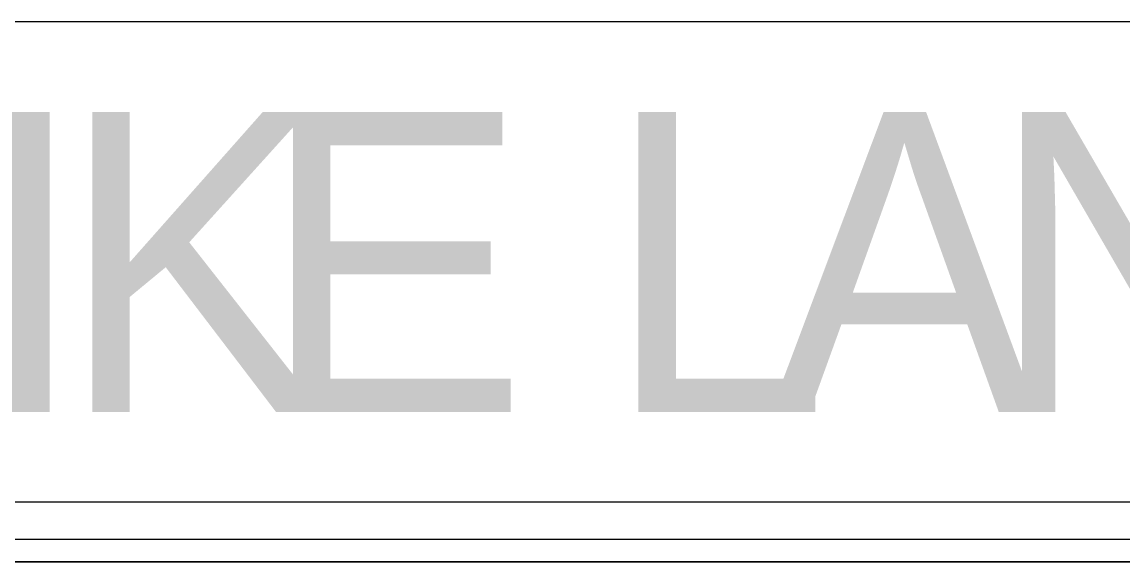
# Model space of a CAD drawing. Extents: x 99999.1 to 100095.7, y 99995 to 100010.7.
# Drawn here: x 100060.8197 to 100061.0259, y 100003.4628 to 100003.564 of the extents above; entities that cross this region are included whole.
import ezdxf

# ---------------------------------------------------------------- set-up
doc = ezdxf.new("R2010")
doc.units = 0
doc.layers.add('TR_SN_ConstructionSigns', color=7, linetype='Continuous')

msp = doc.modelspace()

# ---------------------------------------------------------------- linework, layer by layer
at = {"layer": 'TR_SN_ConstructionSigns'}
for p, q in [((100061.07166, 100003.56403), (100060.77072, 100003.56403)), ((100060.77072, 100003.47403), (100061.07166, 100003.47403)), ((100061.07307, 100003.467), (100060.76932, 100003.467)), ((100060.76932, 100003.46278), (100061.07307, 100003.46278)), ((100060.76932, 100003.46278), (100061.07307, 100003.46278)), ((100061.07307, 100003.46278), (100060.76932, 100003.46278))]:
    msp.add_line(p, q, dxfattribs=at)

# ---------------------------------------------------------------- texts
for s, p in [('I', (100060.81091, 100003.4909)), ('K', (100060.82671, 100003.4909)), ('E', (100060.86434, 100003.4909)), ('L', (100060.92909, 100003.4909)), ('A', (100060.95994, 100003.4909)), ('N', (100061.00099, 100003.4909))]:
    msp.add_text(s, height=0.05625, dxfattribs=at).set_placement(p)

doc.saveas('drawing.dxf')
